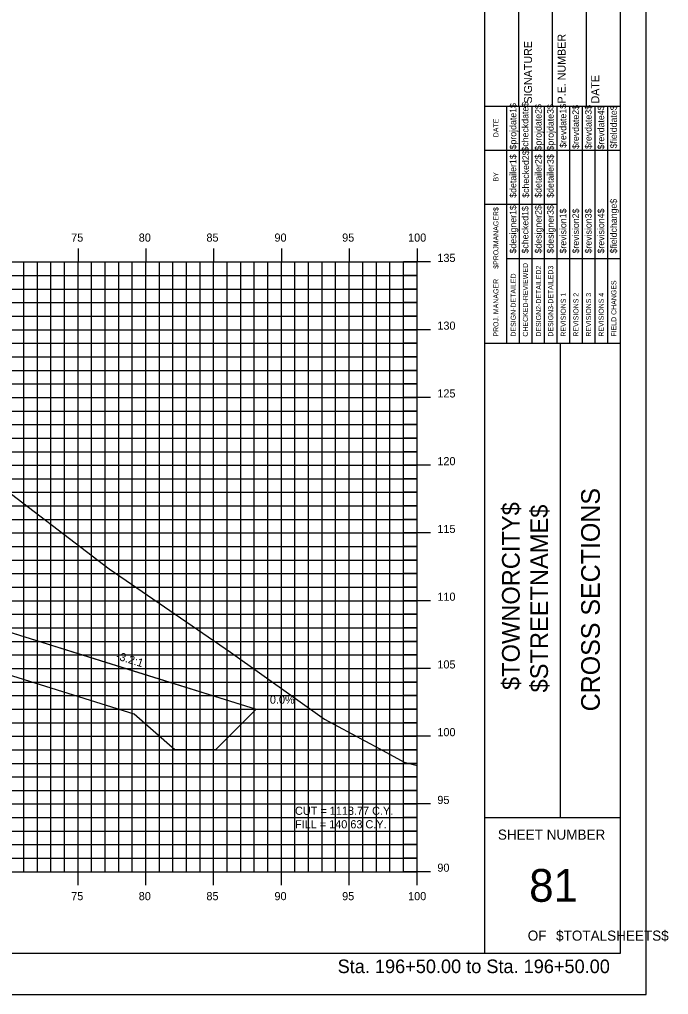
# Model space of a CAD drawing. Extents: x 850598 to 870284, y 366541 to 366651.
# Drawn here: x 863805.2 to 863853.1, y 366541.2 to 366613.1 of the extents above; entities that cross this region are included whole.
import ezdxf

# ---------------------------------------------------------------- set-up
doc = ezdxf.new("R2010")
doc.units = 0
for name, color, linetype in [('ANNOTATION', 7, 'Continuous'), ('BORDER', 7, 'Continuous'), ('D_Drainage_RipRap', 7, 'Continuous'), ('D_Roadway_Centerline', 7, 'Continuous'), ('D_Roadway_SlopeLines', 7, 'Continuous'), ('D_Text_Standard', 7, 'Continuous'), ('H_V ANNOTATION', 7, 'Continuous'), ('HIGHWAY_TITLE', 7, 'Continuous'), ('MAJOR', 7, 'Continuous'), ('MINOR', 7, 'Continuous'), ('PLOT BOUNDARY', 7, 'Continuous'), ('S_Roadway_Centerline', 7, 'Continuous')]:
    doc.layers.add(name, color=color, linetype=linetype)

msp = doc.modelspace()

# ---------------------------------------------------------------- linework, layer by layer
at = {"layer": 'BORDER'}
for p, q in [((863839.533, 366544.225), (863839.533, 366649.225)), ((863849.533, 366544.225), (863849.533, 366649.225)), ((863842.033, 366606.728), (863842.033, 366615.376)), ((863844.533, 366606.728), (863844.533, 366615.376)), ((863847.033, 366606.728), (863847.033, 366615.376)), ((863839.533, 366606.728), (863849.533, 366606.728)), ((863839.533, 366589.228), (863849.533, 366589.228)), ((863845.124, 366554.228), (863845.124, 366589.228)), ((863839.533, 366554.228), (863849.533, 366554.228)), ((863689.533, 366544.225), (863849.533, 366544.225))]:
    msp.add_line(p, q, dxfattribs=at)
for points in [[(863841.148, 366603.478), (863841.148, 366606.728)], [(863842.081, 366589.231), (863842.081, 366606.728)], [(863843.012, 366606.728), (863843.012, 366589.231)], [(863843.944, 366589.231), (863843.944, 366606.728)], [(863844.876, 366589.231), (863844.876, 366606.728)], [(863845.808, 366589.231), (863845.808, 366606.728)], [(863846.739, 366589.231), (863846.739, 366606.728)], [(863847.671, 366589.231), (863847.671, 366606.728)], [(863848.603, 366589.231), (863848.603, 366606.728)], [(863841.149, 366589.231), (863841.149, 366606.022)], [(863839.533, 366603.478), (863849.533, 366603.478)], [(863839.533, 366599.478), (863841.149, 366599.478)], [(863841.148, 366599.478), (863844.875, 366599.478)], [(863841.148, 366595.478), (863849.533, 366595.478)]]:
    msp.add_lwpolyline(points, dxfattribs=at)
at = {"layer": 'D_Drainage_RipRap'}
msp.add_lwpolyline([(863803.479, 366568.225), (863812.816, 366565.307), (863822.678, 366562.225), (863819.678, 366559.225), (863816.678, 366559.225), (863813.678, 366561.857), (863804.341, 366564.775), (863803.479, 366566.725), (863757.533, 366581.084), (863757.533, 366582.584)], close=True, dxfattribs=at)
at = {"layer": 'D_Roadway_Centerline'}
msp.add_lwpolyline([(863694.533, 366581.846), (863713.488, 366584.972), (863716.533, 366582.734), (863716.988, 366585.182), (863717.078, 366585.184), (863717.157, 366585.138), (863717.526, 366584.751), (863717.533, 366584.584), (863723.533, 366584.944), (863734.533, 366585.274), (863745.533, 366584.944), (863749.533, 366584.704), (863751.533, 366584.584), (863757.533, 366582.584), (863803.479, 366568.225), (863812.816, 366565.307), (863822.678, 366562.225), (863826.678, 366562.225)], dxfattribs=at)
at = {"layer": 'D_Roadway_SlopeLines'}
msp.add_lwpolyline([(863757.533, 366582.584), (863822.678, 366562.225), (863822.678, 366562.225)], dxfattribs=at)
at = {"layer": 'MAJOR'}
for p, q in [((863809.533, 366596.227), (863809.533, 366595.225)), ((863809.533, 366596.227), (863809.533, 366595.225)), ((863814.533, 366596.227), (863814.533, 366595.225)), ((863814.533, 366596.227), (863814.533, 366595.225)), ((863819.533, 366596.227), (863819.533, 366595.225)), ((863819.533, 366596.227), (863819.533, 366595.225)), ((863824.533, 366596.227), (863824.533, 366595.225)), ((863824.533, 366596.227), (863824.533, 366595.225)), ((863829.533, 366596.227), (863829.533, 366595.225)), ((863829.533, 366596.227), (863829.533, 366595.225)), ((863834.533, 366596.227), (863834.533, 366595.225)), ((863834.533, 366596.227), (863834.533, 366595.225)), ((863694.533, 366595.225), (863834.533, 366595.225)), ((863694.533, 366595.225), (863834.533, 366595.225)), ((863694.533, 366595.225), (863834.533, 366595.225)), ((863694.533, 366595.225), (863834.533, 366595.225)), ((863809.533, 366550.225), (863809.533, 366595.225)), ((863809.533, 366550.225), (863809.533, 366595.225)), ((863814.533, 366550.225), (863814.533, 366595.225)), ((863814.533, 366550.225), (863814.533, 366595.225)), ((863819.533, 366550.225), (863819.533, 366595.225)), ((863819.533, 366550.225), (863819.533, 366595.225)), ((863824.533, 366550.225), (863824.533, 366595.225)), ((863824.533, 366550.225), (863824.533, 366595.225)), ((863829.533, 366550.225), (863829.533, 366595.225)), ((863829.533, 366550.225), (863829.533, 366595.225)), ((863835.535, 366595.225), (863833.531, 366595.225)), ((863835.535, 366595.225), (863833.531, 366595.225)), ((863834.533, 366550.225), (863834.533, 366595.225)), ((863834.533, 366550.225), (863834.533, 366595.225)), ((863834.533, 366550.225), (863834.533, 366595.225)), ((863834.533, 366550.225), (863834.533, 366595.225)), ((863694.533, 366590.225), (863834.533, 366590.225)), ((863694.533, 366590.225), (863834.533, 366590.225)), ((863835.535, 366590.225), (863833.531, 366590.225)), ((863835.535, 366590.225), (863833.531, 366590.225)), ((863694.533, 366585.225), (863834.533, 366585.225)), ((863694.533, 366585.225), (863834.533, 366585.225)), ((863835.535, 366585.225), (863833.531, 366585.225)), ((863835.535, 366585.225), (863833.531, 366585.225)), ((863694.533, 366580.225), (863834.533, 366580.225)), ((863694.533, 366580.225), (863834.533, 366580.225)), ((863835.535, 366580.225), (863833.531, 366580.225)), ((863835.535, 366580.225), (863833.531, 366580.225)), ((863694.533, 366575.225), (863834.533, 366575.225)), ((863694.533, 366575.225), (863834.533, 366575.225)), ((863835.535, 366575.225), (863833.531, 366575.225)), ((863835.535, 366575.225), (863833.531, 366575.225)), ((863694.533, 366570.225), (863834.533, 366570.225)), ((863694.533, 366570.225), (863834.533, 366570.225)), ((863835.535, 366570.225), (863833.531, 366570.225)), ((863835.535, 366570.225), (863833.531, 366570.225)), ((863694.533, 366565.225), (863834.533, 366565.225)), ((863694.533, 366565.225), (863834.533, 366565.225)), ((863835.535, 366565.225), (863833.531, 366565.225)), ((863835.535, 366565.225), (863833.531, 366565.225)), ((863694.533, 366560.225), (863834.533, 366560.225)), ((863694.533, 366560.225), (863834.533, 366560.225)), ((863835.535, 366560.225), (863833.531, 366560.225)), ((863835.535, 366560.225), (863833.531, 366560.225)), ((863694.533, 366555.225), (863834.533, 366555.225)), ((863694.533, 366555.225), (863834.533, 366555.225)), ((863835.535, 366555.225), (863833.531, 366555.225)), ((863835.535, 366555.225), (863833.531, 366555.225)), ((863694.533, 366550.225), (863834.533, 366550.225)), ((863694.533, 366550.225), (863834.533, 366550.225)), ((863694.533, 366550.225), (863834.533, 366550.225)), ((863694.533, 366550.225), (863834.533, 366550.225)), ((863809.533, 366549.223), (863809.533, 366550.225)), ((863809.533, 366549.223), (863809.533, 366550.225)), ((863814.533, 366549.223), (863814.533, 366550.225)), ((863814.533, 366549.223), (863814.533, 366550.225)), ((863819.533, 366549.223), (863819.533, 366550.225)), ((863819.533, 366549.223), (863819.533, 366550.225)), ((863824.533, 366549.223), (863824.533, 366550.225)), ((863824.533, 366549.223), (863824.533, 366550.225)), ((863829.533, 366549.223), (863829.533, 366550.225)), ((863829.533, 366549.223), (863829.533, 366550.225)), ((863835.535, 366550.225), (863833.531, 366550.225)), ((863835.535, 366550.225), (863833.531, 366550.225)), ((863834.533, 366549.223), (863834.533, 366550.225)), ((863834.533, 366549.223), (863834.533, 366550.225))]:
    msp.add_line(p, q, dxfattribs=at)
at = {"layer": 'MINOR'}
for p, q in [((863805.533, 366550.225), (863805.533, 366595.225)), ((863805.533, 366550.225), (863805.533, 366595.225)), ((863806.533, 366550.225), (863806.533, 366595.225)), ((863806.533, 366550.225), (863806.533, 366595.225)), ((863807.533, 366550.225), (863807.533, 366595.225)), ((863807.533, 366550.225), (863807.533, 366595.225)), ((863808.533, 366550.225), (863808.533, 366595.225)), ((863808.533, 366550.225), (863808.533, 366595.225)), ((863810.533, 366550.225), (863810.533, 366595.225)), ((863810.533, 366550.225), (863810.533, 366595.225)), ((863811.533, 366550.225), (863811.533, 366595.225)), ((863811.533, 366550.225), (863811.533, 366595.225)), ((863812.533, 366550.225), (863812.533, 366595.225)), ((863812.533, 366550.225), (863812.533, 366595.225)), ((863813.533, 366550.225), (863813.533, 366595.225)), ((863813.533, 366550.225), (863813.533, 366595.225)), ((863815.533, 366550.225), (863815.533, 366595.225)), ((863815.533, 366550.225), (863815.533, 366595.225)), ((863816.533, 366550.225), (863816.533, 366595.225)), ((863816.533, 366550.225), (863816.533, 366595.225)), ((863817.533, 366550.225), (863817.533, 366595.225)), ((863817.533, 366550.225), (863817.533, 366595.225)), ((863818.533, 366550.225), (863818.533, 366595.225)), ((863818.533, 366550.225), (863818.533, 366595.225)), ((863820.533, 366550.225), (863820.533, 366595.225)), ((863820.533, 366550.225), (863820.533, 366595.225)), ((863821.533, 366550.225), (863821.533, 366595.225)), ((863821.533, 366550.225), (863821.533, 366595.225)), ((863822.533, 366550.225), (863822.533, 366595.225)), ((863822.533, 366550.225), (863822.533, 366595.225)), ((863823.533, 366550.225), (863823.533, 366595.225)), ((863823.533, 366550.225), (863823.533, 366595.225)), ((863825.533, 366550.225), (863825.533, 366595.225)), ((863825.533, 366550.225), (863825.533, 366595.225)), ((863826.533, 366550.225), (863826.533, 366595.225)), ((863826.533, 366550.225), (863826.533, 366595.225)), ((863827.533, 366550.225), (863827.533, 366595.225)), ((863827.533, 366550.225), (863827.533, 366595.225)), ((863828.533, 366550.225), (863828.533, 366595.225)), ((863828.533, 366550.225), (863828.533, 366595.225)), ((863830.533, 366550.225), (863830.533, 366595.225)), ((863830.533, 366550.225), (863830.533, 366595.225)), ((863831.533, 366550.225), (863831.533, 366595.225)), ((863831.533, 366550.225), (863831.533, 366595.225)), ((863832.533, 366550.225), (863832.533, 366595.225)), ((863832.533, 366550.225), (863832.533, 366595.225)), ((863833.533, 366550.225), (863833.533, 366595.225)), ((863833.533, 366550.225), (863833.533, 366595.225)), ((863694.533, 366594.225), (863834.533, 366594.225)), ((863694.533, 366594.225), (863834.533, 366594.225)), ((863834.533, 366594.225), (863833.531, 366594.225)), ((863834.533, 366594.225), (863833.531, 366594.225)), ((863694.533, 366593.225), (863834.533, 366593.225)), ((863694.533, 366593.225), (863834.533, 366593.225)), ((863834.533, 366593.225), (863833.531, 366593.225)), ((863834.533, 366593.225), (863833.531, 366593.225)), ((863694.533, 366592.225), (863834.533, 366592.225)), ((863694.533, 366592.225), (863834.533, 366592.225)), ((863834.533, 366592.225), (863833.531, 366592.225)), ((863834.533, 366592.225), (863833.531, 366592.225)), ((863694.533, 366591.225), (863834.533, 366591.225)), ((863694.533, 366591.225), (863834.533, 366591.225)), ((863834.533, 366591.225), (863833.531, 366591.225)), ((863834.533, 366591.225), (863833.531, 366591.225)), ((863694.533, 366589.225), (863834.533, 366589.225)), ((863694.533, 366589.225), (863834.533, 366589.225)), ((863834.533, 366589.225), (863833.531, 366589.225)), ((863834.533, 366589.225), (863833.531, 366589.225)), ((863694.533, 366588.225), (863834.533, 366588.225)), ((863694.533, 366588.225), (863834.533, 366588.225)), ((863834.533, 366588.225), (863833.531, 366588.225)), ((863834.533, 366588.225), (863833.531, 366588.225)), ((863694.533, 366587.225), (863834.533, 366587.225)), ((863694.533, 366587.225), (863834.533, 366587.225)), ((863834.533, 366587.225), (863833.531, 366587.225)), ((863834.533, 366587.225), (863833.531, 366587.225)), ((863694.533, 366586.225), (863834.533, 366586.225)), ((863694.533, 366586.225), (863834.533, 366586.225)), ((863834.533, 366586.225), (863833.531, 366586.225)), ((863834.533, 366586.225), (863833.531, 366586.225)), ((863694.533, 366584.225), (863834.533, 366584.225)), ((863694.533, 366584.225), (863834.533, 366584.225)), ((863834.533, 366584.225), (863833.531, 366584.225)), ((863834.533, 366584.225), (863833.531, 366584.225)), ((863694.533, 366583.225), (863834.533, 366583.225)), ((863694.533, 366583.225), (863834.533, 366583.225)), ((863834.533, 366583.225), (863833.531, 366583.225)), ((863834.533, 366583.225), (863833.531, 366583.225)), ((863694.533, 366582.225), (863834.533, 366582.225)), ((863694.533, 366582.225), (863834.533, 366582.225)), ((863834.533, 366582.225), (863833.531, 366582.225)), ((863834.533, 366582.225), (863833.531, 366582.225)), ((863694.533, 366581.225), (863834.533, 366581.225)), ((863694.533, 366581.225), (863834.533, 366581.225)), ((863834.533, 366581.225), (863833.531, 366581.225)), ((863834.533, 366581.225), (863833.531, 366581.225)), ((863694.533, 366579.225), (863834.533, 366579.225)), ((863694.533, 366579.225), (863834.533, 366579.225)), ((863834.533, 366579.225), (863833.531, 366579.225)), ((863834.533, 366579.225), (863833.531, 366579.225)), ((863694.533, 366578.225), (863834.533, 366578.225)), ((863694.533, 366578.225), (863834.533, 366578.225)), ((863834.533, 366578.225), (863833.531, 366578.225)), ((863834.533, 366578.225), (863833.531, 366578.225)), ((863694.533, 366577.225), (863834.533, 366577.225)), ((863694.533, 366577.225), (863834.533, 366577.225)), ((863834.533, 366577.225), (863833.531, 366577.225)), ((863834.533, 366577.225), (863833.531, 366577.225)), ((863694.533, 366576.225), (863834.533, 366576.225)), ((863694.533, 366576.225), (863834.533, 366576.225)), ((863834.533, 366576.225), (863833.531, 366576.225)), ((863834.533, 366576.225), (863833.531, 366576.225)), ((863694.533, 366574.225), (863834.533, 366574.225)), ((863694.533, 366574.225), (863834.533, 366574.225)), ((863834.533, 366574.225), (863833.531, 366574.225)), ((863834.533, 366574.225), (863833.531, 366574.225)), ((863694.533, 366573.225), (863834.533, 366573.225)), ((863694.533, 366573.225), (863834.533, 366573.225)), ((863834.533, 366573.225), (863833.531, 366573.225)), ((863834.533, 366573.225), (863833.531, 366573.225)), ((863694.533, 366572.225), (863834.533, 366572.225)), ((863694.533, 366572.225), (863834.533, 366572.225)), ((863834.533, 366572.225), (863833.531, 366572.225)), ((863834.533, 366572.225), (863833.531, 366572.225)), ((863694.533, 366571.225), (863834.533, 366571.225)), ((863694.533, 366571.225), (863834.533, 366571.225)), ((863834.533, 366571.225), (863833.531, 366571.225)), ((863834.533, 366571.225), (863833.531, 366571.225)), ((863694.533, 366569.225), (863834.533, 366569.225)), ((863694.533, 366569.225), (863834.533, 366569.225)), ((863834.533, 366569.225), (863833.531, 366569.225)), ((863834.533, 366569.225), (863833.531, 366569.225)), ((863694.533, 366568.225), (863834.533, 366568.225)), ((863694.533, 366568.225), (863834.533, 366568.225)), ((863834.533, 366568.225), (863833.531, 366568.225)), ((863834.533, 366568.225), (863833.531, 366568.225)), ((863694.533, 366567.225), (863834.533, 366567.225)), ((863694.533, 366567.225), (863834.533, 366567.225)), ((863834.533, 366567.225), (863833.531, 366567.225)), ((863834.533, 366567.225), (863833.531, 366567.225)), ((863694.533, 366566.225), (863834.533, 366566.225)), ((863694.533, 366566.225), (863834.533, 366566.225)), ((863834.533, 366566.225), (863833.531, 366566.225)), ((863834.533, 366566.225), (863833.531, 366566.225)), ((863694.533, 366564.225), (863834.533, 366564.225)), ((863694.533, 366564.225), (863834.533, 366564.225)), ((863834.533, 366564.225), (863833.531, 366564.225)), ((863834.533, 366564.225), (863833.531, 366564.225)), ((863694.533, 366563.225), (863834.533, 366563.225)), ((863694.533, 366563.225), (863834.533, 366563.225)), ((863834.533, 366563.225), (863833.531, 366563.225)), ((863834.533, 366563.225), (863833.531, 366563.225)), ((863694.533, 366562.225), (863834.533, 366562.225)), ((863694.533, 366562.225), (863834.533, 366562.225)), ((863834.533, 366562.225), (863833.531, 366562.225)), ((863834.533, 366562.225), (863833.531, 366562.225)), ((863694.533, 366561.225), (863834.533, 366561.225)), ((863694.533, 366561.225), (863834.533, 366561.225)), ((863834.533, 366561.225), (863833.531, 366561.225)), ((863834.533, 366561.225), (863833.531, 366561.225)), ((863694.533, 366559.225), (863834.533, 366559.225)), ((863694.533, 366559.225), (863834.533, 366559.225)), ((863834.533, 366559.225), (863833.531, 366559.225)), ((863834.533, 366559.225), (863833.531, 366559.225)), ((863694.533, 366558.225), (863834.533, 366558.225)), ((863694.533, 366558.225), (863834.533, 366558.225)), ((863834.533, 366558.225), (863833.531, 366558.225)), ((863834.533, 366558.225), (863833.531, 366558.225)), ((863694.533, 366557.225), (863834.533, 366557.225)), ((863694.533, 366557.225), (863834.533, 366557.225)), ((863834.533, 366557.225), (863833.531, 366557.225)), ((863834.533, 366557.225), (863833.531, 366557.225)), ((863694.533, 366556.225), (863834.533, 366556.225)), ((863694.533, 366556.225), (863834.533, 366556.225)), ((863834.533, 366556.225), (863833.531, 366556.225)), ((863834.533, 366556.225), (863833.531, 366556.225)), ((863694.533, 366554.225), (863834.533, 366554.225)), ((863694.533, 366554.225), (863834.533, 366554.225)), ((863834.533, 366554.225), (863833.531, 366554.225)), ((863834.533, 366554.225), (863833.531, 366554.225)), ((863694.533, 366553.225), (863834.533, 366553.225)), ((863694.533, 366553.225), (863834.533, 366553.225)), ((863834.533, 366553.225), (863833.531, 366553.225)), ((863834.533, 366553.225), (863833.531, 366553.225)), ((863694.533, 366552.225), (863834.533, 366552.225)), ((863694.533, 366552.225), (863834.533, 366552.225)), ((863834.533, 366552.225), (863833.531, 366552.225)), ((863834.533, 366552.225), (863833.531, 366552.225)), ((863694.533, 366551.225), (863834.533, 366551.225)), ((863694.533, 366551.225), (863834.533, 366551.225)), ((863834.533, 366551.225), (863833.531, 366551.225)), ((863834.533, 366551.225), (863833.531, 366551.225))]:
    msp.add_line(p, q, dxfattribs=at)
at = {"layer": 'PLOT BOUNDARY'}
msp.add_lwpolyline([(863681.44, 366541.166), (863851.44, 366541.166), (863851.44, 366651.166), (863681.44, 366651.166)], close=True, dxfattribs=at)
at = {"layer": 'S_Roadway_Centerline'}
msp.add_lwpolyline([(863756.128, 366580.415), (863761.462, 366581.153), (863763.327, 366581.115), (863764.872, 366581.295), (863765.036, 366581.282), (863766.465, 366581.363), (863768.982, 366581.588), (863775.903, 366581.764), (863779.887, 366581.874), (863783.846, 366581.92), (863790.818, 366581.947), (863794.23, 366581.825), (863796.415, 366581.754), (863798.842, 366580.811), (863802.923, 366579.373), (863811.825, 366572.587), (863820.78, 366566.425), (863827.704, 366561.495), (863831.743, 366559.325), (863833.587, 366558.302), (863834.533, 366558.067)], dxfattribs=at)

# ---------------------------------------------------------------- texts
at = {"layer": 'ANNOTATION'}
msp.add_text('-3.2:1', height=0.6, rotation=342.64515, dxfattribs=at).set_placement((863812.287, 366565.92))
msp.add_text('0.0%', height=0.6, dxfattribs=at).set_placement((863823.682, 366562.625))
at = {"layer": 'BORDER'}
for s, height, rotation, p in [('SIGNATURE', 0.5906, 90, (863843.014, 366606.92)), ('P.E. NUMBER', 0.59055, 90, (863845.494, 366606.92)), ('DATE', 0.5906, 90, (863847.974, 366606.92)), ('$projdate1$', 0.48455, 90, (863841.856, 366603.529)), ('$checkdate$', 0.48455, 90, (863842.751, 366603.371)), ('$projdate2$', 0.48455, 90, (863843.72, 366603.45)), ('$projdate3$', 0.48455, 90, (863844.614, 366603.45)), ('$revdate1$', 0.4845, 90, (863845.546, 366603.647)), ('$revdate2$', 0.4845, 90, (863846.477, 366603.568)), ('$revdate3$', 0.4845, 90, (863847.409, 366603.568)), ('$revdate4$', 0.4845, 90, (863848.341, 366603.529)), ('$fielddate$', 0.48455, 90, (863849.272, 366603.607)), ('DATE', 0.3714, 90, (863840.538, 366604.434)), ('$checked2$', 0.4845, 90, (863842.788, 366599.963)), ('$detailer1$', 0.48455, 90, (863841.856, 366599.963)), ('$detailer2$', 0.48455, 90, (863843.72, 366599.963)), ('$detailer3$', 0.48455, 90, (863844.614, 366599.963)), ('BY', 0.3714, 90, (863840.538, 366601.163)), ('$fieldchange$', 0.48455, 90, (863849.272, 366595.851)), ('$designer1$', 0.48455, 90, (863841.856, 366595.851)), ('$checked1$', 0.4845, 90, (863842.751, 366595.851)), ('$designer2$', 0.48455, 90, (863843.72, 366595.851)), ('$designer3$', 0.48455, 90, (863844.614, 366595.851)), ('$revision1$', 0.48455, 90, (863845.546, 366595.851)), ('$revision2$', 0.48455, 90, (863846.477, 366595.851)), ('$revision3$', 0.48455, 90, (863847.409, 366595.851)), ('$revision4$', 0.48455, 90, (863848.341, 366595.851)), ('$PROJMANAGER$', 0.37275, 90, (863840.538, 366594.723)), ('CHECKED-REVIEWED', 0.37275, 90, (863842.714, 366589.716)), ('DESIGN-DETAILED', 0.37275, 90, (863841.82, 366589.716)), ('DESIGN2-DETAILED2', 0.37275, 90, (863843.683, 366589.716)), ('DESIGN3-DETAILED3', 0.37275, 90, (863844.578, 366589.716)), ('PROJ. MANAGER', 0.37275, 90, (863840.538, 366589.716)), ('FIELD CHANGES', 0.37275, 90, (863849.236, 366589.716)), ('REVISIONS 1', 0.37275, 90, (863845.509, 366589.716)), ('REVISIONS 2', 0.37275, 90, (863846.441, 366589.716)), ('REVISIONS 3', 0.37275, 90, (863847.373, 366589.716)), ('REVISIONS 4', 0.37275, 90, (863848.304, 366589.716)), ('CROSS SECTIONS', 1.37787, 90, (863848.018, 366562.062)), ('SHEET NUMBER', 0.74527, 360, (863840.499, 366552.592)), ('81', 2.4194, 360, (863842.805, 366548.008)), ('OF', 0.7453, 360, (863842.7, 366545.138)), ('$TOTALSHEETS$', 0.74527, 360, (863844.79, 366545.138))]:
    msp.add_text(s, height=height, rotation=rotation, dxfattribs=at).set_placement(p)
at = {"layer": 'D_Text_Standard'}
for s, p in [('CUT = 1118.77 C.Y.', (863825.533, 366554.425)), ('FILL = 140.63 C.Y.', (863825.533, 366553.429))]:
    msp.add_text(s, height=0.6, dxfattribs=at).set_placement(p)
at = {"layer": 'H_V ANNOTATION'}
for s, height, p in [('75', 0.6, (863809.027, 366596.725)), ('80', 0.6, (863814.009, 366596.725)), ('85', 0.6, (863819.001, 366596.725)), ('90', 0.6, (863824.019, 366596.725)), ('95', 0.6, (863829.011, 366596.725)), ('100', 0.6, (863833.875, 366596.725)), ('135', 0.6, (863836.033, 366595.225)), ('130', 0.6, (863836.033, 366590.225)), ('125', 0.6, (863836.033, 366585.225)), ('120', 0.6, (863836.033, 366580.225)), ('115', 0.6, (863836.033, 366575.225)), ('110', 0.6, (863836.033, 366570.225)), ('105', 0.6, (863836.033, 366565.225)), ('100', 0.6, (863836.033, 366560.225)), ('95', 0.6, (863836.033, 366555.225)), ('90', 0.6, (863836.033, 366550.225)), ('75', 0.6, (863809.027, 366548.125)), ('80', 0.6, (863814.009, 366548.125)), ('85', 0.6, (863819.001, 366548.125)), ('90', 0.6, (863824.019, 366548.125)), ('95', 0.6, (863829.011, 366548.125)), ('100', 0.6, (863833.875, 366548.125)), ('Sta. 196+50.00 to Sta. 196+50.00', 1.0002, (863828.679, 366542.745))]:
    msp.add_text(s, height=height, dxfattribs=at).set_placement(p)
at = {"layer": 'HIGHWAY_TITLE'}
for s, p in [('$TOWNORCITY$', (863842.106, 366563.637)), ('$STREETNAME$', (863844.193, 366563.457))]:
    msp.add_text(s, height=1.30428, rotation=90, dxfattribs=at).set_placement(p)

doc.saveas('drawing.dxf')
